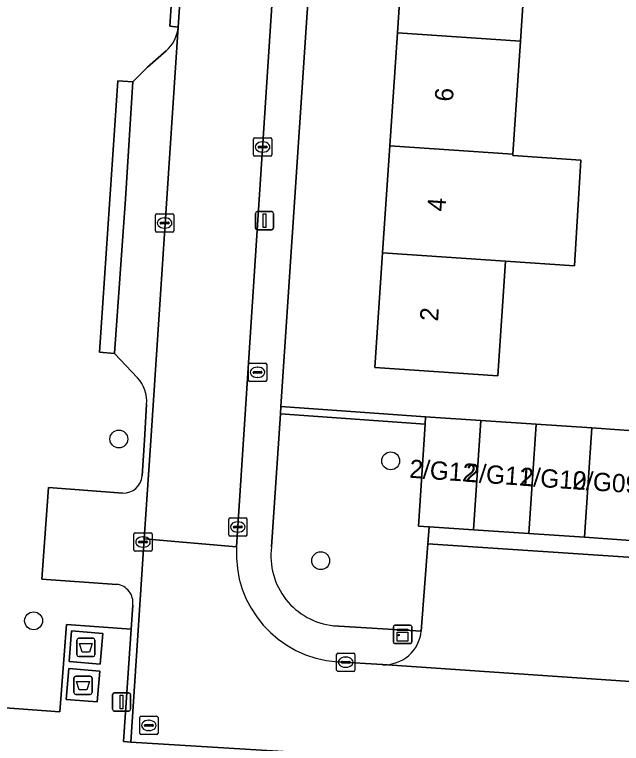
# Model space of a CAD drawing. Extents: x 161848 to 162726, y 385382 to 386521.
# Drawn here: x 161927.03 to 161960.24, y 385610.46 to 385650.34 of the extents above; entities that cross this region are included whole.
import ezdxf

# ---------------------------------------------------------------- set-up
doc = ezdxf.new("R2010")
doc.units = 0
for name, color, linetype in [('IMGEO_Afval_apart_plaats', 7, 'Continuous'), ('IMGEO_Berm_groen', 7, 'Continuous'), ('IMGEO_Boom', 7, 'Continuous'), ('IMGEO_Brandkraan', 7, 'Continuous'), ('IMGEO_Erf', 7, 'Continuous'), ('IMGEO_Groenvoorziening', 7, 'Continuous'), ('IMGEO_Haag', 7, 'Continuous'), ('IMGEO_Kast', 7, 'Continuous'), ('IMGEO_Kolk', 7, 'Continuous'), ('IMGEO_Lichtmast', 7, 'Continuous'), ('IMGEO_Pand', 7, 'Continuous'), ('IMGEO_Pand_nummerreeks', 7, 'Continuous'), ('IMGEO_Parkeervlak_open', 7, 'Continuous'), ('IMGEO_Rijbaan_lokaal_open', 7, 'Continuous'), ('IMGEO_Rioolput', 7, 'Continuous'), ('IMGEO_Voetpad_gesloten', 7, 'Continuous'), ('IMGEO_Voetpad_open', 7, 'Continuous')]:
    doc.layers.add(name, color=color, linetype=linetype)

msp = doc.modelspace()

# ---------------------------------------------------------------- linework, layer by layer
at = {"layer": 'IMGEO_Afval_apart_plaats'}
for p, q in [((161930.434, 385615.311), (161930.434, 385616.111)), ((161930.434, 385616.111), (161930.434, 385615.311)), ((161930.534, 385616.211), (161931.324, 385616.211)), ((161931.324, 385616.211), (161930.534, 385616.211)), ((161931.424, 385616.111), (161931.424, 385615.311)), ((161931.424, 385615.311), (161931.424, 385616.111)), ((161931.324, 385615.211), (161930.534, 385615.211)), ((161930.534, 385615.211), (161931.324, 385615.211)), ((161930.276, 385613.241), (161930.276, 385614.041)), ((161930.276, 385614.041), (161930.276, 385613.241)), ((161930.376, 385614.141), (161931.166, 385614.141)), ((161931.166, 385614.141), (161930.376, 385614.141)), ((161931.266, 385614.041), (161931.266, 385613.241)), ((161931.266, 385613.241), (161931.266, 385614.041)), ((161931.166, 385613.141), (161930.376, 385613.141)), ((161930.376, 385613.141), (161931.166, 385613.141))]:
    msp.add_line(p, q, dxfattribs=at)
for points in [[(161930.577, 385615.925), (161931.281, 385615.925), (161931.132, 385615.455), (161930.726, 385615.455), (161930.577, 385615.925)], [(161930.419, 385613.855), (161931.123, 385613.855), (161930.974, 385613.385), (161930.568, 385613.385), (161930.419, 385613.855)]]:
    msp.add_lwpolyline(points, dxfattribs=at)
for centre, start, end in [((161930.534, 385616.111), 90, 180), ((161930.534, 385616.111), 90, 180), ((161931.324, 385616.111), 0, 90), ((161931.324, 385616.111), 360, 90), ((161930.534, 385615.311), 180, 270), ((161930.534, 385615.311), 180, 270), ((161931.324, 385615.311), 270, 0), ((161931.324, 385615.311), 270, 0), ((161930.376, 385614.041), 90, 180), ((161930.376, 385614.041), 90, 180), ((161931.166, 385614.041), 0, 90), ((161931.166, 385614.041), 360, 90), ((161930.376, 385613.241), 180, 270), ((161930.376, 385613.241), 180, 270), ((161931.166, 385613.241), 270, 0), ((161931.166, 385613.241), 270, 0)]:
    msp.add_arc(centre, 0.1, start, end, dxfattribs=at)
at = {"layer": 'IMGEO_Berm_groen'}
for points in [[(161939.126, 385703.242), (161936.498, 385703.488), (161914.37, 385704.993), (161910.42, 385645.458), (161908.314, 385613.734), (161929.498, 385612.185), (161929.87, 385616.968), (161933.404, 385616.717), (161933.493, 385618.028)], [(161935.985, 385649.661), (161935.533, 385649.718), (161939.126, 385703.242)], [(161933.754, 385630.473), (161932.488, 385631.804), (161931.673, 385631.862), (161932.669, 385646.718), (161933.499, 385646.663), (161934.303, 385647.466), (161935.319, 385648.362)], [(161934.016, 385625.103), (161934.132, 385627.053), (161934.248, 385629.003)], [(161932.624, 385619.165), (161928.523, 385619.45), (161928.883, 385624.468), (161932.947, 385624.149)]]:
    msp.add_lwpolyline(points, dxfattribs=at)
for centre, radius, start, end in [((161934.013, 385649.852), 1.982, 311.2436, 354.4677), ((161932.37, 385629.19), 1.887, 354.3155, 42.8348), ((161932.961, 385625.209), 1.06, 269.231, 354.2619), ((161932.504, 385618.173), 0.999, 351.6632, 83.1176)]:
    msp.add_arc(centre, radius, start, end, dxfattribs=at)
at = {"layer": 'IMGEO_Boom'}
for centre in [(161932.734, 385627.118), (161947.614, 385625.921), (161943.782, 385620.457), (161928.066, 385617.17)]:
    msp.add_circle(centre, 0.489, dxfattribs=at)
at = {"layer": 'IMGEO_Brandkraan'}
for p, q in [((161939.826, 385630.343), (161939.826, 385631.195)), ((161939.901, 385631.269), (161940.753, 385631.269)), ((161940.314, 385631.049), (161940.339, 385631.049)), ((161940.827, 385631.195), (161940.827, 385630.343)), ((161940.085, 385630.763), (161940.085, 385630.775)), ((161940.523, 385630.726), (161940.125, 385630.726)), ((161940.128, 385630.812), (161940.526, 385630.812)), ((161940.569, 385630.775), (161940.569, 385630.763)), ((161940.753, 385630.269), (161939.901, 385630.269)), ((161940.337, 385630.489), (161940.312, 385630.489))]:
    msp.add_line(p, q, dxfattribs=at)
for points in [[(161939.826, 385630.343), (161939.826, 385631.195)], [(161939.901, 385631.269), (161940.753, 385631.269)], [(161940.827, 385631.195), (161940.827, 385630.343)], [(161940.753, 385630.269), (161939.901, 385630.269)]]:
    msp.add_lwpolyline(points, dxfattribs=at)
for centre, radius, start, end in [((161939.903, 385631.193), 0.0765, 91.552, 178.448), ((161939.903, 385631.193), 0.0765, 91.552, 178.448), ((161940.751, 385631.193), 0.0765, 1.552, 88.448), ((161940.751, 385631.193), 0.0765, 1.552, 88.448), ((161940.125, 385630.772), 0.0403, 85.8775, 175.7526), ((161940.122, 385630.762), 0.0366, 178.938, 274.7102), ((161940.526, 385630.769), 0.043, 264.8664, 352.4533), ((161940.53, 385630.774), 0.0386, 1.7309, 96.639), ((161939.903, 385630.345), 0.0765, 181.552, 268.448), ((161939.903, 385630.345), 0.0765, 181.552, 268.448), ((161940.751, 385630.345), 0.0765, 271.552, 358.448), ((161940.751, 385630.345), 0.0765, 271.552, 358.448)]:
    msp.add_arc(centre, radius, start, end, dxfattribs=at)
for centre, major_axis, ratio, start_param, end_param in [((161940.313, 385630.769), (-0.387, 0.002), 0.722429, 4.712389, 7.853982), ((161940.338, 385630.769), (-0.39, 0.002), 0.717154, 1.570796, 4.712389)]:
    msp.add_ellipse(centre, major_axis=major_axis, ratio=ratio, start_param=start_param, end_param=end_param, dxfattribs=at)
at = {"layer": 'IMGEO_Erf'}
for points in [[(161946.526, 385702.567), (161941.6, 385628.889), (161949.52, 385628.331), (161952.553, 385628.128), (161955.585, 385627.924), (161958.618, 385627.72), (161961.651, 385627.517)], [(161955.111, 385654.738), (161954.717, 385648.889), (161954.3, 385642.703), (161954.295, 385642.626), (161958.013, 385642.381), (161957.674, 385636.595), (161953.905, 385636.85), (161953.482, 385630.573), (161946.747, 385631.026), (161947.17, 385637.305), (161947.565, 385643.158), (161947.982, 385649.343), (161948.376, 385655.194)]]:
    msp.add_lwpolyline(points, dxfattribs=at)
at = {"layer": 'IMGEO_Groenvoorziening'}
msp.add_lwpolyline([(161949.52, 385628.331), (161941.6, 385628.889), (161941.573, 385628.49), (161949.494, 385627.932)], close=True, dxfattribs=at)
for points in [[(161949.494, 385627.932), (161941.573, 385628.49), (161941.087, 385621.217)], [(161944.489, 385616.901), (161949.284, 385616.611), (161949.651, 385621.38), (161949.722, 385622.307), (161949.128, 385622.347), (161949.494, 385627.932)]]:
    msp.add_lwpolyline(points, dxfattribs=at)
msp.add_arc((161944.891, 385620.717), 3.837, 172.5058, 263.9867, dxfattribs=at)
at = {"layer": 'IMGEO_Haag'}
msp.add_lwpolyline([(161941.6, 385628.889), (161941.573, 385628.49), (161949.494, 385627.932), (161949.52, 385628.331)], close=True, dxfattribs=at)
at = {"layer": 'IMGEO_Kast'}
for p, q in [((161947.764, 385616), (161947.764, 385616.841)), ((161947.764, 385616.841), (161947.764, 385616)), ((161947.839, 385616.925), (161948.68, 385616.925)), ((161948.68, 385616.925), (161947.839, 385616.925)), ((161948.764, 385616.85), (161948.764, 385616.009)), ((161948.764, 385616.009), (161948.764, 385616.85)), ((161948.689, 385615.925), (161947.848, 385615.925)), ((161947.848, 385615.925), (161948.689, 385615.925))]:
    msp.add_line(p, q, dxfattribs=at)
for points in [[(161947.959, 385616.715), (161948.559, 385616.715), (161948.559, 385616.63), (161947.959, 385616.63), (161947.959, 385616.715)], [(161947.959, 385616.54), (161948.559, 385616.54), (161948.559, 385616.051), (161947.959, 385616.051), (161947.959, 385616.54)]]:
    msp.add_lwpolyline(points, dxfattribs=at)
msp.add_circle((161948.043, 385616.389), 0.0377, dxfattribs=at)
for centre, start, end in [((161947.842, 385616.847), 92.4484, 184.2845), ((161947.842, 385616.847), 92.4484, 184.2845), ((161948.686, 385616.847), 2.4484, 94.2845), ((161948.686, 385616.847), 2.4484, 94.2845), ((161947.842, 385616.003), 182.4484, 274.2845), ((161947.842, 385616.003), 182.4484, 274.2845), ((161948.686, 385616.003), 272.4484, 4.2845), ((161948.686, 385616.003), 272.4484, 4.2845)]:
    msp.add_arc(centre, 0.0779, start, end, dxfattribs=at)
at = {"layer": 'IMGEO_Kolk'}
for p, q in [((161940.101, 385642.672), (161940.101, 385643.524)), ((161940.176, 385643.598), (161941.028, 385643.598)), ((161941.102, 385643.524), (161941.102, 385642.672)), ((161940.36, 385643.092), (161940.36, 385643.104)), ((161940.798, 385643.055), (161940.4, 385643.055)), ((161940.403, 385643.141), (161940.801, 385643.141)), ((161940.589, 385643.378), (161940.614, 385643.378)), ((161940.844, 385643.104), (161940.844, 385643.092)), ((161941.028, 385642.598), (161940.176, 385642.598)), ((161940.612, 385642.818), (161940.587, 385642.818)), ((161934.812, 385639.437), (161935.664, 385639.437)), ((161934.737, 385638.511), (161934.737, 385639.363)), ((161935.225, 385639.217), (161935.25, 385639.217)), ((161935.738, 385639.363), (161935.738, 385638.511)), ((161934.996, 385638.931), (161934.996, 385638.943)), ((161935.434, 385638.894), (161935.036, 385638.894)), ((161935.039, 385638.98), (161935.437, 385638.98)), ((161935.248, 385638.657), (161935.223, 385638.657)), ((161935.48, 385638.943), (161935.48, 385638.931)), ((161935.664, 385638.437), (161934.812, 385638.437)), ((161938.747, 385621.879), (161938.747, 385622.731)), ((161938.822, 385622.805), (161939.674, 385622.805)), ((161939.748, 385622.731), (161939.748, 385621.879)), ((161939.006, 385622.299), (161939.006, 385622.311)), ((161939.444, 385622.262), (161939.046, 385622.262)), ((161939.049, 385622.348), (161939.447, 385622.348)), ((161939.235, 385622.585), (161939.26, 385622.585)), ((161939.49, 385622.311), (161939.49, 385622.299)), ((161933.554, 385621.054), (161933.554, 385621.906)), ((161933.629, 385621.98), (161934.481, 385621.98)), ((161934.555, 385621.906), (161934.555, 385621.054)), ((161939.258, 385622.025), (161939.233, 385622.025)), ((161933.813, 385621.474), (161933.813, 385621.486)), ((161933.856, 385621.523), (161934.254, 385621.523)), ((161934.042, 385621.76), (161934.067, 385621.76)), ((161934.297, 385621.486), (161934.297, 385621.474)), ((161939.674, 385621.805), (161938.822, 385621.805)), ((161934.251, 385621.437), (161933.853, 385621.437)), ((161934.065, 385621.2), (161934.04, 385621.2)), ((161934.481, 385620.98), (161933.629, 385620.98)), ((161944.652, 385614.477), (161944.652, 385615.329)), ((161944.727, 385615.403), (161945.579, 385615.403)), ((161945.14, 385615.183), (161945.165, 385615.183)), ((161945.653, 385615.329), (161945.653, 385614.477)), ((161944.911, 385614.897), (161944.911, 385614.909)), ((161945.349, 385614.86), (161944.951, 385614.86)), ((161944.954, 385614.946), (161945.352, 385614.946)), ((161945.395, 385614.909), (161945.395, 385614.897)), ((161945.579, 385614.403), (161944.727, 385614.403)), ((161945.163, 385614.623), (161945.138, 385614.623))]:
    msp.add_line(p, q, dxfattribs=at)
for points in [[(161940.101, 385642.672), (161940.101, 385643.524)], [(161940.176, 385643.598), (161941.028, 385643.598)], [(161941.102, 385643.524), (161941.102, 385642.672)], [(161941.028, 385642.598), (161940.176, 385642.598)], [(161934.812, 385639.437), (161935.664, 385639.437)], [(161934.737, 385638.511), (161934.737, 385639.363)], [(161935.738, 385639.363), (161935.738, 385638.511)], [(161935.664, 385638.437), (161934.812, 385638.437)], [(161938.747, 385621.879), (161938.747, 385622.731)], [(161938.822, 385622.805), (161939.674, 385622.805)], [(161939.748, 385622.731), (161939.748, 385621.879)], [(161933.554, 385621.054), (161933.554, 385621.906)], [(161933.629, 385621.98), (161934.481, 385621.98)], [(161934.555, 385621.906), (161934.555, 385621.054)], [(161939.674, 385621.805), (161938.822, 385621.805)], [(161934.481, 385620.98), (161933.629, 385620.98)], [(161944.652, 385614.477), (161944.652, 385615.329)], [(161944.727, 385615.403), (161945.579, 385615.403)], [(161945.653, 385615.329), (161945.653, 385614.477)], [(161945.579, 385614.403), (161944.727, 385614.403)]]:
    msp.add_lwpolyline(points, dxfattribs=at)
for centre, radius, start, end in [((161940.178, 385643.522), 0.0765, 91.552, 178.448), ((161940.178, 385643.522), 0.0765, 91.552, 178.448), ((161941.026, 385643.522), 0.0765, 1.552, 88.448), ((161941.026, 385643.522), 0.0765, 1.552, 88.448), ((161940.4, 385643.101), 0.0403, 85.8775, 175.7526), ((161940.397, 385643.091), 0.0366, 178.938, 274.7102), ((161940.801, 385643.098), 0.043, 264.8664, 352.4533), ((161940.805, 385643.103), 0.0386, 1.7309, 96.639), ((161940.178, 385642.674), 0.0765, 181.552, 268.448), ((161940.178, 385642.674), 0.0765, 181.552, 268.448), ((161941.026, 385642.674), 0.0765, 271.552, 358.448), ((161941.026, 385642.674), 0.0765, 271.552, 358.448), ((161934.814, 385639.361), 0.0765, 91.552, 178.448), ((161934.814, 385639.361), 0.0765, 91.552, 178.448), ((161935.662, 385639.361), 0.0765, 1.552, 88.448), ((161935.662, 385639.361), 0.0765, 1.552, 88.448), ((161935.036, 385638.94), 0.0403, 85.8775, 175.7526), ((161935.033, 385638.93), 0.0366, 178.938, 274.7102), ((161935.437, 385638.937), 0.043, 264.8664, 352.4533), ((161935.441, 385638.942), 0.0386, 1.7309, 96.639), ((161934.814, 385638.513), 0.0765, 181.552, 268.448), ((161934.814, 385638.513), 0.0765, 181.552, 268.448), ((161935.662, 385638.513), 0.0765, 271.552, 358.448), ((161935.662, 385638.513), 0.0765, 271.552, 358.448), ((161938.824, 385622.729), 0.0765, 91.552, 178.448), ((161938.824, 385622.729), 0.0765, 91.552, 178.448), ((161939.672, 385622.729), 0.0765, 1.552, 88.448), ((161939.672, 385622.729), 0.0765, 1.552, 88.448), ((161939.046, 385622.308), 0.0403, 85.8775, 175.7526), ((161939.043, 385622.298), 0.0366, 178.938, 274.7102), ((161939.447, 385622.305), 0.043, 264.8664, 352.4533), ((161939.451, 385622.31), 0.0386, 1.7309, 96.639), ((161933.631, 385621.904), 0.0765, 91.552, 178.448), ((161933.631, 385621.904), 0.0765, 91.552, 178.448), ((161934.479, 385621.904), 0.0765, 1.552, 88.448), ((161934.479, 385621.904), 0.0765, 1.552, 88.448), ((161938.824, 385621.881), 0.0765, 181.552, 268.448), ((161938.824, 385621.881), 0.0765, 181.552, 268.448), ((161939.672, 385621.881), 0.0765, 271.552, 358.448), ((161939.672, 385621.881), 0.0765, 271.552, 358.448), ((161933.853, 385621.483), 0.0403, 85.8775, 175.7526), ((161933.85, 385621.473), 0.0366, 178.938, 274.7102), ((161934.254, 385621.48), 0.043, 264.8664, 352.4533), ((161934.258, 385621.485), 0.0386, 1.7309, 96.639), ((161933.631, 385621.056), 0.0765, 181.552, 268.448), ((161933.631, 385621.056), 0.0765, 181.552, 268.448), ((161934.479, 385621.056), 0.0765, 271.552, 358.448), ((161934.479, 385621.056), 0.0765, 271.552, 358.448), ((161944.729, 385615.327), 0.0765, 91.552, 178.448), ((161944.729, 385615.327), 0.0765, 91.552, 178.448), ((161945.577, 385615.327), 0.0765, 1.552, 88.448), ((161945.577, 385615.327), 0.0765, 1.552, 88.448), ((161944.951, 385614.906), 0.0403, 85.8775, 175.7526), ((161944.948, 385614.896), 0.0366, 178.938, 274.7102), ((161945.352, 385614.903), 0.043, 264.8664, 352.4533), ((161945.356, 385614.908), 0.0386, 1.7309, 96.639), ((161944.729, 385614.479), 0.0765, 181.552, 268.448), ((161944.729, 385614.479), 0.0765, 181.552, 268.448), ((161945.577, 385614.479), 0.0765, 271.552, 358.448), ((161945.577, 385614.479), 0.0765, 271.552, 358.448)]:
    msp.add_arc(centre, radius, start, end, dxfattribs=at)
for centre, major_axis, ratio, start_param, end_param in [((161940.588, 385643.098), (-0.387, 0.002), 0.722429, 4.712389, 7.853982), ((161940.613, 385643.098), (-0.39, 0.002), 0.717154, 1.570796, 4.712389), ((161935.224, 385638.937), (-0.387, 0.002), 0.722429, 4.712389, 7.853982), ((161935.249, 385638.937), (-0.39, 0.002), 0.717154, 1.570796, 4.712389), ((161939.234, 385622.305), (-0.387, 0.002), 0.722429, 4.712389, 7.853982), ((161939.259, 385622.305), (-0.39, 0.002), 0.717154, 1.570796, 4.712389), ((161934.041, 385621.48), (-0.387, 0.002), 0.722429, 4.712389, 7.853982), ((161934.066, 385621.48), (-0.39, 0.002), 0.717154, 1.570796, 4.712389), ((161945.139, 385614.903), (-0.387, 0.002), 0.722429, 4.712389, 7.853982), ((161945.164, 385614.903), (-0.39, 0.002), 0.717154, 1.570796, 4.712389)]:
    msp.add_ellipse(centre, major_axis=major_axis, ratio=ratio, start_param=start_param, end_param=end_param, dxfattribs=at)
at = {"layer": 'IMGEO_Lichtmast'}
for p, q in [((161940.21, 385638.663), (161940.21, 385639.463)), ((161940.21, 385639.463), (161940.21, 385638.663)), ((161940.31, 385639.563), (161941.1, 385639.563)), ((161941.1, 385639.563), (161940.31, 385639.563)), ((161941.2, 385639.463), (161941.2, 385638.663)), ((161941.2, 385638.663), (161941.2, 385639.463)), ((161941.1, 385638.563), (161940.31, 385638.563)), ((161940.31, 385638.563), (161941.1, 385638.563)), ((161932.384, 385612.329), (161932.384, 385613.129)), ((161932.384, 385613.129), (161932.384, 385612.329)), ((161932.484, 385613.229), (161933.274, 385613.229)), ((161933.274, 385613.229), (161932.484, 385613.229)), ((161933.374, 385613.129), (161933.374, 385612.329)), ((161933.374, 385612.329), (161933.374, 385613.129)), ((161933.274, 385612.229), (161932.484, 385612.229)), ((161932.484, 385612.229), (161933.274, 385612.229))]:
    msp.add_line(p, q, dxfattribs=at)
for points in [[(161940.63, 385639.438), (161940.78, 385639.438), (161940.78, 385638.688), (161940.63, 385638.688), (161940.63, 385639.438)], [(161932.804, 385613.104), (161932.954, 385613.104), (161932.954, 385612.354), (161932.804, 385612.354), (161932.804, 385613.104)]]:
    msp.add_lwpolyline(points, dxfattribs=at)
for centre, start, end in [((161940.31, 385639.463), 90, 180), ((161940.31, 385639.463), 90, 180), ((161941.1, 385639.463), 0, 90), ((161941.1, 385639.463), 360, 90), ((161940.31, 385638.663), 180, 270), ((161940.31, 385638.663), 180, 270), ((161941.1, 385638.663), 270, 0), ((161941.1, 385638.663), 270, 0), ((161932.484, 385613.129), 90, 180), ((161932.484, 385613.129), 90, 180), ((161933.274, 385613.129), 0, 90), ((161933.274, 385613.129), 360, 90), ((161932.484, 385612.329), 180, 270), ((161932.484, 385612.329), 180, 270), ((161933.274, 385612.329), 270, 0), ((161933.274, 385612.329), 270, 0)]:
    msp.add_arc(centre, 0.1, start, end, dxfattribs=at)
at = {"layer": 'IMGEO_Pand'}
for points in [[(161955.111, 385654.738), (161948.376, 385655.194), (161947.982, 385649.343), (161954.717, 385648.889)], [(161954.717, 385648.889), (161947.982, 385649.343), (161947.565, 385643.158), (161954.3, 385642.703)], [(161954.3, 385642.703), (161947.565, 385643.158), (161947.17, 385637.305), (161953.905, 385636.85), (161957.674, 385636.595), (161958.013, 385642.381), (161954.295, 385642.626)], [(161946.747, 385631.026), (161953.482, 385630.573), (161953.905, 385636.85), (161947.17, 385637.305)], [(161952.553, 385628.128), (161949.52, 385628.331), (161949.494, 385627.932), (161949.128, 385622.347), (161949.722, 385622.307), (161952.151, 385622.144)], [(161955.184, 385621.941), (161955.585, 385627.924), (161952.553, 385628.128), (161952.151, 385622.144)], [(161958.216, 385621.737), (161958.618, 385627.72), (161955.585, 385627.924), (161955.184, 385621.941)], [(161961.249, 385621.534), (161961.651, 385627.517), (161958.618, 385627.72), (161958.216, 385621.737)]]:
    msp.add_lwpolyline(points, close=True, dxfattribs=at)
at = {"layer": 'IMGEO_Parkeervlak_open'}
for points in [[(161934.124, 385621.658), (161934.481, 385627.029), (161935.985, 385649.661)], [(161935.319, 385648.362), (161934.303, 385647.466), (161933.499, 385646.663), (161933.106, 385640.268), (161932.488, 385631.804), (161933.754, 385630.473)], [(161934.248, 385629.003), (161934.132, 385627.053), (161934.016, 385625.103)], [(161932.947, 385624.149), (161928.883, 385624.468), (161928.523, 385619.45), (161932.624, 385619.165)], [(161933.493, 385618.028), (161933.404, 385616.717), (161932.991, 385610.556), (161933.385, 385610.532), (161934.124, 385621.658)], [(161993.932, 385617.041), (161986.398, 385617.549), (161986.511, 385618.928), (161986.369, 385618.938), (161949.651, 385621.38), (161949.284, 385616.611)], [(161947.158, 385614.769), (161985.197, 385612.173), (161994.548, 385611.545)]]:
    msp.add_lwpolyline(points, dxfattribs=at)
for centre, radius, start, end in [((161934.013, 385649.852), 1.982, 311.2436, 354.4677), ((161932.37, 385629.19), 1.887, 354.3155, 42.8348), ((161932.961, 385625.209), 1.06, 269.231, 354.2619), ((161932.504, 385618.173), 0.999, 351.6632, 83.1176), ((161947.266, 385616.792), 2.026, 266.9365, 354.8758)]:
    msp.add_arc(centre, radius, start, end, dxfattribs=at)
at = {"layer": 'IMGEO_Rijbaan_lokaal_open'}
msp.add_lwpolyline([(161942.144, 385666.78), (161944.591, 385702.676), (161939.569, 385703.191), (161935.985, 385649.661), (161934.481, 385627.029), (161934.124, 385621.658), (161939.176, 385621.222)], close=True, dxfattribs=at)
for points in [[(161939.176, 385621.222), (161934.124, 385621.658), (161933.385, 385610.532), (161943.229, 385609.934), (161996.016, 385606.302), (161996.35, 385611.357)], [(161996.35, 385611.357), (161995.075, 385611.421), (161994.548, 385611.545), (161985.197, 385612.173), (161947.158, 385614.769), (161944.695, 385614.932)]]:
    msp.add_lwpolyline(points, dxfattribs=at)
msp.add_arc((161945.085, 385620.84), 5.921, 176.3014, 266.2276, dxfattribs=at)
at = {"layer": 'IMGEO_Rioolput'}
for p, q in [((161933.951, 385611.944), (161934.803, 385611.944)), ((161933.876, 385611.018), (161933.876, 385611.87)), ((161934.178, 385611.487), (161934.576, 385611.487)), ((161934.364, 385611.724), (161934.389, 385611.724)), ((161934.877, 385611.87), (161934.877, 385611.018)), ((161934.135, 385611.438), (161934.135, 385611.45)), ((161934.573, 385611.401), (161934.175, 385611.401)), ((161934.387, 385611.164), (161934.362, 385611.164)), ((161934.619, 385611.45), (161934.619, 385611.438)), ((161934.803, 385610.944), (161933.951, 385610.944))]:
    msp.add_line(p, q, dxfattribs=at)
for points in [[(161933.951, 385611.944), (161934.803, 385611.944)], [(161933.876, 385611.018), (161933.876, 385611.87)], [(161934.877, 385611.87), (161934.877, 385611.018)], [(161934.803, 385610.944), (161933.951, 385610.944)]]:
    msp.add_lwpolyline(points, dxfattribs=at)
for centre, radius, start, end in [((161933.953, 385611.868), 0.0765, 91.552, 178.448), ((161933.953, 385611.868), 0.0765, 91.552, 178.448), ((161934.801, 385611.868), 0.0765, 1.552, 88.448), ((161934.801, 385611.868), 0.0765, 1.552, 88.448), ((161934.175, 385611.447), 0.0403, 85.8775, 175.7526), ((161934.58, 385611.449), 0.0386, 1.7309, 96.639), ((161934.172, 385611.437), 0.0366, 178.938, 274.7102), ((161934.576, 385611.444), 0.043, 264.8664, 352.4533), ((161933.953, 385611.02), 0.0765, 181.552, 268.448), ((161933.953, 385611.02), 0.0765, 181.552, 268.448), ((161934.801, 385611.02), 0.0765, 271.552, 358.448), ((161934.801, 385611.02), 0.0765, 271.552, 358.448)]:
    msp.add_arc(centre, radius, start, end, dxfattribs=at)
for centre, major_axis, ratio, start_param, end_param in [((161934.363, 385611.444), (-0.387, 0.002), 0.722429, 4.712389, 7.853982), ((161934.388, 385611.444), (-0.39, 0.002), 0.717154, 1.570796, 4.712389)]:
    msp.add_ellipse(centre, major_axis=major_axis, ratio=ratio, start_param=start_param, end_param=end_param, dxfattribs=at)
at = {"layer": 'IMGEO_Voetpad_gesloten'}
for points in [[(161931.848, 385616.477), (161930.148, 385616.617), (161930.01, 385614.945), (161931.71, 385614.805)], [(161931.685, 385614.417), (161929.994, 385614.554), (161929.858, 385612.864), (161931.548, 385612.727)]]:
    msp.add_lwpolyline(points, close=True, dxfattribs=at)
at = {"layer": 'IMGEO_Voetpad_open'}
for points in [[(161936.761, 385707.791), (161936.498, 385703.488), (161939.126, 385703.242), (161935.533, 385649.718), (161935.985, 385649.661), (161939.569, 385703.191), (161939.917, 385708.382)], [(161944.591, 385702.676), (161942.144, 385666.78), (161939.176, 385621.222)], [(161941.087, 385621.217), (161941.573, 385628.49), (161941.6, 385628.889), (161946.526, 385702.567)], [(161943.229, 385609.934), (161933.385, 385610.532), (161932.991, 385610.556), (161933.404, 385616.717), (161929.87, 385616.968), (161929.498, 385612.185), (161908.314, 385613.734), (161899.671, 385614.325)], [(161949.284, 385616.611), (161944.489, 385616.901)], [(161944.695, 385614.932), (161947.158, 385614.769)]]:
    msp.add_lwpolyline(points, dxfattribs=at)
for points in [[(161933.499, 385646.663), (161932.669, 385646.718), (161931.673, 385631.862), (161932.488, 385631.804), (161933.106, 385640.268)], [(161986.585, 385619.839), (161984.08, 385620.007), (161981.042, 385620.211), (161978.004, 385620.415), (161974.966, 385620.619), (161971.928, 385620.823), (161968.853, 385621.029), (161967.324, 385621.126), (161964.282, 385621.33), (161961.249, 385621.534), (161958.216, 385621.737), (161955.184, 385621.941), (161952.151, 385622.144), (161949.722, 385622.307), (161949.651, 385621.38), (161986.369, 385618.938), (161986.511, 385618.928)], [(161930.01, 385614.945), (161930.148, 385616.617), (161931.848, 385616.477), (161931.71, 385614.805)], [(161931.548, 385612.727), (161929.858, 385612.864), (161929.994, 385614.554), (161931.685, 385614.417)]]:
    msp.add_lwpolyline(points, close=True, dxfattribs=at)
for centre, radius, start, end in [((161945.085, 385620.84), 5.921, 176.3014, 266.2276), ((161944.891, 385620.717), 3.837, 172.5058, 263.9867), ((161947.266, 385616.792), 2.026, 266.9365, 354.8758)]:
    msp.add_arc(centre, radius, start, end, dxfattribs=at)

# ---------------------------------------------------------------- texts
at = {"layer": 'IMGEO_Pand_nummerreeks'}
for s, rotation, p in [('6', 86.1435, (161951.015, 385645.56)), ('4', 86.1442, (161950.609, 385639.548)), ('2', 86.1435, (161950.203, 385633.535)), ('2/G12', 356.081, (161948.615, 385625.002)), ('2/G11', 356.0818, (161951.691, 385624.781)), ('2/G10', 356.0818, (161954.662, 385624.57)), ('2/G09', 356.0818, (161957.543, 385624.378))]:
    msp.add_text(s, height=1, rotation=rotation, dxfattribs=at).set_placement(p)

doc.saveas('drawing.dxf')
